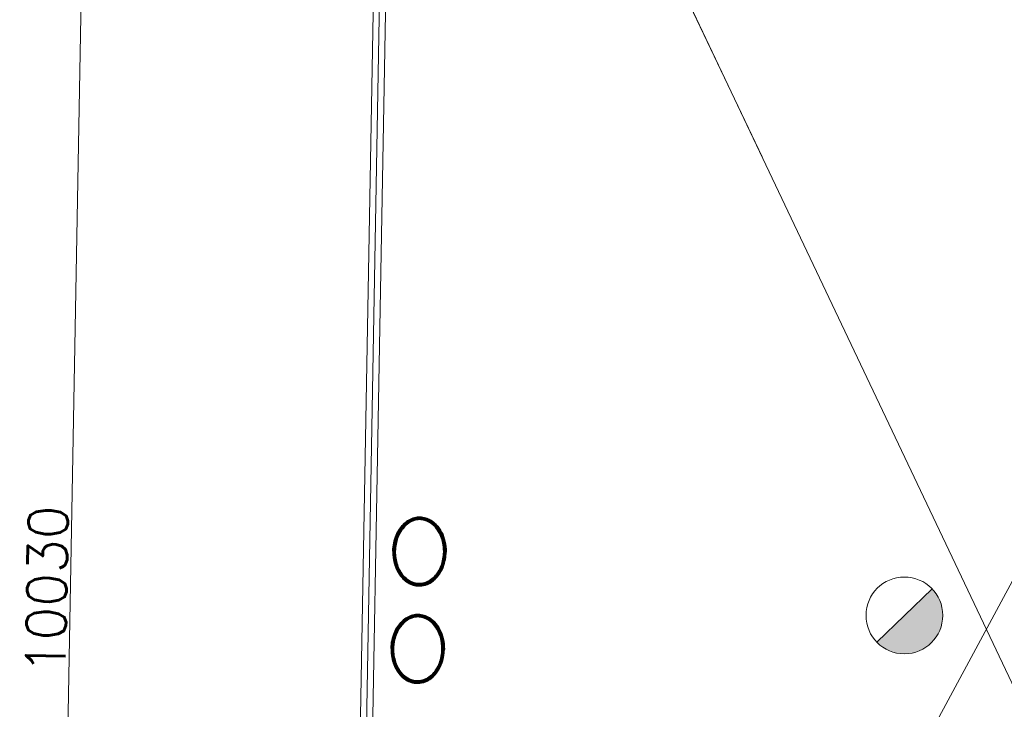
# Model space of a CAD drawing. Header units: millimetres. Extents: x -13022 to 1371524, y -38729 to 632593.
# Tile 349 of 381: x 1136708 to 1140756, y 11858 to 14692. Entities that reach past the tile are written whole.
import ezdxf

# ---------------------------------------------------------------- set-up
doc = ezdxf.new("R2010")
doc.units = ezdxf.units.MM
doc.header["$LTSCALE"] = 35
doc.set_wipeout_variables(frame=1)
doc.linetypes.add('DASHED', pattern=[200, 100, -100])
doc.layers.add('Al65----_beveiliging-inst', color=92, linetype='Continuous', lineweight=9)
doc.layers.add('brandveiligheid voorzieningen', color=10, linetype='Continuous', lineweight=9)
for name, color, linetype in [('LAYER01', 1, 'Continuous'), ('LAYER102', 1, 'Continuous'), ('LAYER111', 7, 'Continuous'), ('LAYER28', 7, 'Continuous'), ('LAYER30', 7, 'Continuous')]:
    doc.layers.add(name, color=color, linetype=linetype)
doc.styles.get("Standard").update_dxf_attribs({"font": 'simplex.shx'})
doc.dimstyles.new('~R----C~', dxfattribs={"dimtxt": 162, "dimasz": 180, "dimexe": 0.18, "dimexo": 0.0625, "dimgap": 16.2, "dimtad": 1, "dimdec": 0, "dimzin": 0, "dimdsep": 46, "dimtxsty": 'Standard', "dimcen": 0.09, "dimse1": 1, "dimse2": 1, "dimclrd": 7, "dimadec": 0, "dimazin": 0, "dimtfac": 1, "dimtdec": 4, "dimtmove": 0, "dimatfit": 3, "dimfxl": 1, "dimtolj": 1, "dimtzin": 0, "dimlwd": 13, "dimarcsym": 0})
pattern_1 = [(133.96863251, (848492.37885, 130822.67673), (-0.21591600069, -0.20827933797), []), (133.96863251, (848492.16675, 130822.68054), (-0.21591600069, -0.20827933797), [])]
pattern_2 = [(313.96863251, (848492.37885, 130822.67673), (0.21591600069, 0.20827933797), []), (313.96863251, (848492.59094, 130822.6729), (0.21591600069, 0.20827933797), [])]

# ---------------------------------------------------------------- blocks, each defined once
blk = doc.blocks.new('*D130')
at = {"layer": 'Defpoints', "color": 0, "linetype": 'Continuous', "transparency": 16777216}
for p in [(1137006.8, 17361.7), (1138208.7, 17340), (1138028.1, 7311.7)]:
    blk.add_point(p, dxfattribs=at)
at = {"layer": 'LAYER102', "color": 7, "linetype": 'Continuous', "lineweight": 13, "transparency": 16777216}
blk.add_line((1136829.5, 7513.3), (1137003.6, 17181.7), dxfattribs=at)
at = {"layer": 'LAYER102', "color": 7, "linetype": 'Continuous', "transparency": 16777216}
for points in [[(1136973.6, 17182.3), (1137033.6, 17181.2), (1137006.8, 17361.7)], [(1136799.6, 7513.8), (1136859.5, 7512.7), (1136826.3, 7333.3)]]:
    blk.add_solid(points, dxfattribs=at)
at = {"layer": 'LAYER102', "color": 0, "linetype": 'Continuous', "transparency": 16777216, "insert": (1136819.4, 12349.2), "char_height": 162, "attachment_point": 5, "rotation": 88.9686}
blk.add_mtext('\\A1;10030', dxfattribs=at)
blk = doc.blocks.new('Brandmelder')
at = {"layer": 'brandveiligheid voorzieningen'}
blk.add_hatch(color=256, dxfattribs=at).paths.add_polyline_path([(76.618, -89.802, 0.198912), (75.848, -87.943), (72.13, -91.661, 0.668179)])
blk.add_line((72.13, -91.661), (75.848, -87.943), dxfattribs=at)
blk.add_circle((73.989, -89.802), 2.629, dxfattribs=at)

msp = doc.modelspace()

# ---------------------------------------------------------------- linework, layer by layer
at = {"layer": 'LAYER30', "color": 7, "linetype": 'Continuous', "lineweight": 18}
msp.add_lwpolyline([(1138206.485, 17230.068), (1138029.907, 7421.657)], dxfattribs=at)

# ---------------------------------------------------------------- block references
at = {"layer": 'Al65----_beveiliging-inst', "xscale": 60, "yscale": 60, "zscale": 60, "rotation": 358.9686325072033}
msp.add_blockref('Brandmelder', (1136003.669, 17711.198), dxfattribs=at)

# ---------------------------------------------------------------- dimensions: what is measured, and where the dimension line sits
at = {"layer": 'LAYER102', "color": 7, "linetype": 'Continuous'}
dim = msp.add_linear_dim(base=(1137006.847, 17361.682), p1=(1138028.115, 7311.679), p2=(1138208.652, 17340.046), angle=88.968633, dimstyle='~R----C~', dxfattribs=at)
dim.commit()
dim.dimension.update_dxf_attribs({"geometry": '*D130', "text_midpoint": (1136819.394, 12349.248)})

# ---------------------------------------------------------------- wipeouts: each hides what was drawn before it
at = {"linetype": 'Continuous'}
for points in [[(1138241.999, 12508.257), (1138243.78, 12530.799), (1138248.46, 12552.921), (1138255.971, 12574.258), (1138264.302, 12590.877), (1138274.799, 12606.222), (1138287.268, 12620.015), (1138301.545, 12631.783), (1138317.892, 12640.506), (1138335.585, 12645.86), (1138354.026, 12647.63), (1138372.36, 12645.191), (1138389.88, 12639.187), (1138405.871, 12629.866), (1138419.715, 12617.584), (1138432.197, 12602.599), (1138442.526, 12586.059), (1138450.519, 12568.256), (1138455.996, 12549.537), (1138459.904, 12527.072), (1138460.901, 12504.293), (1138450.965, 12504.495), (1138449.603, 12529.5), (1138444.512, 12554.026), (1138437.816, 12572.68), (1138428.504, 12590.171), (1138416.789, 12606.142), (1138403.179, 12619.21), (1138387.169, 12629.226), (1138369.471, 12635.765), (1138353.722, 12637.673), (1138337.913, 12636.286), (1138322.764, 12631.644), (1138308.337, 12623.66), (1138295.279, 12613.604), (1138283.876, 12601.706), (1138274.381, 12588.218), (1138263.617, 12566.698), (1138256.39, 12543.746), (1138253.227, 12526.042), (1138251.967, 12508.093)], [(1138234.799, 12108.306), (1138236.58, 12130.848), (1138241.26, 12152.971), (1138248.771, 12174.308), (1138257.102, 12190.926), (1138267.599, 12206.271), (1138280.068, 12220.064), (1138294.345, 12231.833), (1138310.692, 12240.555), (1138328.385, 12245.91), (1138346.826, 12247.68), (1138365.16, 12245.24), (1138382.68, 12239.236), (1138398.671, 12229.915), (1138412.514, 12217.633), (1138424.997, 12202.648), (1138435.326, 12186.108), (1138443.319, 12168.305), (1138448.795, 12149.586), (1138452.704, 12127.121), (1138453.701, 12104.342), (1138443.765, 12104.544), (1138442.402, 12129.549), (1138437.312, 12154.075), (1138430.615, 12172.73), (1138421.304, 12190.22), (1138409.589, 12206.192), (1138395.978, 12219.259), (1138379.969, 12229.275), (1138362.271, 12235.814), (1138346.522, 12237.723), (1138330.713, 12236.335), (1138315.564, 12231.693), (1138301.137, 12223.709), (1138288.079, 12213.653), (1138276.675, 12201.755), (1138267.181, 12188.268), (1138256.417, 12166.747), (1138249.19, 12143.795), (1138246.027, 12126.091), (1138244.766, 12108.142)]]:
    msp.add_wipeout(points, dxfattribs=at).dxf.layer = 'LAYER111'

# ---------------------------------------------------------------- next in the draw order: hatches: boundary and pattern name
at = {"layer": 'LAYER28', "linetype": 'Continuous', "lineweight": 13}
h = msp.add_hatch(dxfattribs=at)
h.set_pattern_fill('~A--FYV~', angle=-1.031367, style=0, pattern_type=0)
h.set_pattern_definition(pattern_1)
h.paths.add_polyline_path([(1138241.999, 12508.257, -0.09710502), (1138255.94, 12574.267, -0.10169259), (1138287.206, 12620.024, -0.20036748), (1138354.027, 12647.669, -0.20044202), (1138419.747, 12617.638, -0.13761542), (1138456.027, 12549.568, -0.06379176), (1138460.964, 12504.315), (1138450.965, 12504.495, 0.07460022), (1138444.481, 12554.026, 0.108905), (1138416.79, 12606.158, 0.15545303), (1138369.44, 12635.765, 0.15789061), (1138322.733, 12631.636, 0.15190333), (1138274.381, 12588.187, 0.0798486), (1138256.39, 12543.723, 0.05330223), (1138251.998, 12508.077)], flags=0)
h = msp.add_hatch(dxfattribs=at)
h.set_pattern_fill('~A--FYV~', angle=-1.031367, style=0, pattern_type=0)
h.set_pattern_definition(pattern_1)
h.paths.add_polyline_path([(1138234.799, 12108.306, -0.09710502), (1138248.739, 12174.316, -0.10169259), (1138280.006, 12220.073, -0.20036748), (1138346.827, 12247.719, -0.20044202), (1138412.547, 12217.687, -0.13761542), (1138448.827, 12149.617, -0.06379176), (1138453.764, 12104.364), (1138443.765, 12104.544, 0.07460022), (1138437.281, 12154.075, 0.108905), (1138409.59, 12206.207, 0.15545303), (1138362.24, 12235.814, 0.15789061), (1138315.533, 12231.686, 0.15190333), (1138267.18, 12188.236, 0.0798486), (1138249.19, 12143.772, 0.05330223), (1138244.797, 12108.126)], flags=0)

# ---------------------------------------------------------------- next in the draw order: linework, layer by layer
at = {"layer": 'LAYER28', "color": 7, "linetype": 'Continuous', "lineweight": 25}
for points in [[(1138241.999, 12508.257, -0.09710502), (1138255.94, 12574.267, -0.10169259), (1138287.206, 12620.024, -0.20036748), (1138354.027, 12647.669, -0.20044202), (1138419.747, 12617.638, -0.13761542), (1138456.027, 12549.568, -0.06379176), (1138460.964, 12504.315), (1138450.965, 12504.495, 0.07460022), (1138444.481, 12554.026, 0.108905), (1138416.79, 12606.158, 0.15545303), (1138369.44, 12635.765, 0.15789061), (1138322.733, 12631.636, 0.15190333), (1138274.381, 12588.187, 0.0798486), (1138256.39, 12543.723, 0.05330223), (1138251.998, 12508.077)], [(1138234.799, 12108.306, -0.09710502), (1138248.739, 12174.316, -0.10169259), (1138280.006, 12220.073, -0.20036748), (1138346.827, 12247.719, -0.20044202), (1138412.547, 12217.687, -0.13761542), (1138448.827, 12149.617, -0.06379176), (1138453.764, 12104.364), (1138443.765, 12104.544, 0.07460022), (1138437.281, 12154.075, 0.108905), (1138409.59, 12206.207, 0.15545303), (1138362.24, 12235.814, 0.15789061), (1138315.533, 12231.686, 0.15190333), (1138267.18, 12188.236, 0.0798486), (1138249.19, 12143.772, 0.05330223), (1138244.797, 12108.126)]]:
    msp.add_lwpolyline(points, format="xyb", close=True, dxfattribs=at)

# ---------------------------------------------------------------- next in the draw order: wipeouts: each hides what was drawn before it
at = {"linetype": 'Continuous'}
for points in [[(1138251.998, 12508.077), (1138252.612, 12490.102), (1138255.135, 12472.296), (1138261.531, 12449.099), (1138271.514, 12427.213), (1138280.517, 12413.4), (1138291.453, 12401.1), (1138304.141, 12390.58), (1138318.272, 12382.09), (1138333.243, 12376.906), (1138348.992, 12374.942), (1138364.769, 12376.284), (1138382.69, 12382.173), (1138399.019, 12391.599), (1138413.122, 12404.16), (1138425.435, 12419.691), (1138435.339, 12436.844), (1138442.702, 12455.237), (1138448.641, 12479.556), (1138450.903, 12504.488), (1138460.964, 12504.315), (1138459.117, 12481.579), (1138454.433, 12459.269), (1138448.286, 12440.752), (1138439.657, 12423.24), (1138428.739, 12407.075), (1138415.694, 12392.542), (1138401.418, 12380.758), (1138385.07, 12372.019), (1138367.346, 12366.658), (1138348.904, 12364.88), (1138330.539, 12367.312), (1138313.019, 12373.308), (1138297.028, 12382.629), (1138283.153, 12394.912), (1138271.189, 12409.153), (1138261.251, 12424.874), (1138253.523, 12441.789), (1138246.817, 12463.39), (1138242.936, 12485.666), (1138241.937, 12508.266)], [(1138244.797, 12108.126), (1138245.411, 12090.151), (1138247.935, 12072.345), (1138254.331, 12049.148), (1138264.314, 12027.262), (1138273.317, 12013.449), (1138284.253, 12001.149), (1138296.941, 11990.63), (1138311.072, 11982.14), (1138326.043, 11976.955), (1138341.792, 11974.992), (1138357.568, 11976.333), (1138375.49, 11982.222), (1138391.818, 11991.649), (1138405.922, 12004.209), (1138418.235, 12019.74), (1138428.139, 12036.893), (1138435.502, 12055.287), (1138441.441, 12079.606), (1138443.703, 12104.538), (1138453.764, 12104.364), (1138451.916, 12081.628), (1138447.233, 12059.318), (1138441.086, 12040.801), (1138432.457, 12023.289), (1138421.539, 12007.124), (1138408.494, 11992.591), (1138394.217, 11980.807), (1138377.87, 11972.068), (1138360.146, 11966.707), (1138341.704, 11964.929), (1138323.339, 11967.362), (1138305.819, 11973.358), (1138289.828, 11982.678), (1138275.953, 11994.961), (1138263.989, 12009.202), (1138254.051, 12024.923), (1138246.323, 12041.838), (1138239.617, 12063.439), (1138235.736, 12085.715), (1138234.737, 12108.315)]]:
    msp.add_wipeout(points, dxfattribs=at).dxf.layer = 'LAYER111'

# ---------------------------------------------------------------- next in the draw order: hatches: boundary and pattern name
at = {"layer": 'LAYER28', "linetype": 'Continuous', "lineweight": 13}
h = msp.add_hatch(dxfattribs=at)
h.set_pattern_fill('~A--FYV~', angle=-1.031367, style=0, pattern_type=0)
h.set_pattern_definition(pattern_2)
h.paths.add_polyline_path([(1138241.999, 12508.257, 0.09710502), (1138253.555, 12441.788, 0.10169259), (1138283.154, 12394.935, 0.20036748), (1138348.936, 12364.903, 0.20044202), (1138415.695, 12392.549, 0.13761542), (1138454.402, 12459.27, 0.06379176), (1138460.964, 12504.315), (1138450.965, 12504.495, -0.07460022), (1138442.702, 12455.23, -0.108905), (1138413.153, 12404.136, -0.15545303), (1138364.768, 12376.252, -0.15789061), (1138318.24, 12382.06, -0.15190333), (1138271.483, 12427.213, -0.0798486), (1138255.104, 12472.297, -0.05330223), (1138251.998, 12508.077)], flags=0)
h = msp.add_hatch(dxfattribs=at)
h.set_pattern_fill('~A--FYV~', angle=-1.031367, style=0, pattern_type=0)
h.set_pattern_definition(pattern_2)
h.paths.add_polyline_path([(1138234.799, 12108.306, 0.09710502), (1138246.354, 12041.838, 0.10169259), (1138275.953, 11994.985, 0.20036748), (1138341.736, 11964.952, 0.20044202), (1138408.494, 11992.599, 0.13761542), (1138447.202, 12059.319, 0.06379176), (1138453.764, 12104.364), (1138443.765, 12104.544, -0.07460022), (1138435.502, 12055.279, -0.108905), (1138405.953, 12004.185, -0.15545303), (1138357.568, 11976.302, -0.15789061), (1138311.04, 11982.109, -0.15190333), (1138264.282, 12027.262, -0.0798486), (1138247.904, 12072.346, -0.05330223), (1138244.797, 12108.126)], flags=0)

# ---------------------------------------------------------------- next in the draw order: linework, layer by layer
at = {"layer": 'LAYER01', "color": 7, "linetype": 'Continuous', "lineweight": 25}
for points in [[(1138354.027, 12647.669), (1138348.086, 12647.558), (1138342.139, 12647.071), (1138336.246, 12646.146), (1138330.409, 12644.813), (1138324.626, 12643.042), (1138318.899, 12640.894), (1138313.29, 12638.37), (1138307.799, 12635.437), (1138302.426, 12632.127), (1138297.172, 12628.471), (1138292.161, 12624.436), (1138287.206, 12620.024), (1138282.558, 12615.326), (1138278.029, 12610.281), (1138273.745, 12604.951), (1138269.643, 12599.337), (1138265.848, 12593.404), (1138262.299, 12587.248), (1138258.996, 12580.869), (1138255.94, 12574.267), (1138253.191, 12567.44), (1138250.69, 12560.453), (1138248.499, 12553.304), (1138246.679, 12545.991), (1138245.108, 12538.581), (1138243.848, 12531.103), (1138242.899, 12523.525), (1138242.262, 12515.91), (1138241.999, 12508.257), (1138241.986, 12500.6), (1138242.348, 12492.936), (1138243.025, 12485.36), (1138244.014, 12477.81), (1138245.317, 12470.347), (1138246.873, 12463.006), (1138248.806, 12455.782), (1138251.054, 12448.709), (1138253.555, 12441.788), (1138256.371, 12435.049), (1138259.442, 12428.555), (1138262.767, 12422.276), (1138266.347, 12416.241), (1138270.244, 12410.483), (1138274.333, 12404.971), (1138278.677, 12399.767), (1138283.153, 12394.904), (1138287.947, 12390.348), (1138292.809, 12386.135), (1138297.928, 12382.292), (1138303.178, 12378.76), (1138308.561, 12375.663), (1138314.075, 12372.907), (1138319.721, 12370.555), (1138325.437, 12368.608), (1138331.222, 12367.066), (1138337.078, 12365.929), (1138343.003, 12365.197), (1138348.936, 12364.872), (1138354.876, 12364.983), (1138360.761, 12365.503), (1138366.654, 12366.428), (1138372.491, 12367.76), (1138378.274, 12369.5), (1138384.001, 12371.648), (1138389.61, 12374.203), (1138395.101, 12377.105), (1138400.474, 12380.446), (1138405.728, 12384.102), (1138410.802, 12388.137), (1138415.694, 12392.518), (1138420.404, 12397.215), (1138424.933, 12402.26), (1138429.218, 12407.621), (1138433.257, 12413.237), (1138437.052, 12419.138), (1138440.663, 12425.293), (1138443.966, 12431.672), (1138447.023, 12438.305), (1138449.772, 12445.132), (1138452.21, 12452.12), (1138454.402, 12459.27), (1138456.283, 12466.55), (1138457.854, 12473.96), (1138459.115, 12481.47), (1138460.001, 12489.017), (1138460.638, 12496.664), (1138460.964, 12504.315), (1138460.914, 12511.974), (1138460.551, 12519.606), (1138459.938, 12527.212), (1138458.948, 12534.731), (1138457.645, 12542.194), (1138456.027, 12549.568), (1138454.095, 12556.791), (1138451.909, 12563.863), (1138449.408, 12570.784), (1138446.591, 12577.492), (1138443.52, 12583.986), (1138440.132, 12590.267), (1138436.554, 12596.332), (1138432.719, 12602.089), (1138428.63, 12607.57), (1138424.285, 12612.774), (1138419.747, 12617.638), (1138415.016, 12622.224), (1138410.091, 12626.438), (1138404.972, 12630.281), (1138399.722, 12633.782), (1138394.34, 12636.911), (1138388.825, 12639.636), (1138383.179, 12641.988), (1138377.464, 12643.966), (1138371.678, 12645.508), (1138365.823, 12646.644), (1138359.959, 12647.344)], [(1138353.847, 12637.671), (1138348.594, 12637.578), (1138343.335, 12637.141), (1138338.133, 12636.329), (1138332.985, 12635.14), (1138327.831, 12633.576), (1138322.733, 12631.636), (1138317.692, 12629.383), (1138312.769, 12626.752), (1138307.902, 12623.777), (1138303.154, 12620.456), (1138298.587, 12616.787), (1138294.139, 12612.773), (1138289.81, 12608.444), (1138285.663, 12603.799), (1138281.699, 12598.87), (1138277.918, 12593.687), (1138274.381, 12588.187), (1138271.027, 12582.434), (1138267.982, 12576.488), (1138265.119, 12570.288), (1138262.504, 12563.897), (1138260.198, 12557.344), (1138258.139, 12550.598), (1138256.39, 12543.723), (1138254.889, 12536.717), (1138253.762, 12529.674), (1138252.882, 12522.501), (1138252.252, 12515.292), (1138251.998, 12508.077), (1138251.993, 12500.857), (1138252.362, 12493.599), (1138252.983, 12486.431), (1138253.855, 12479.32), (1138255.103, 12472.265), (1138256.604, 12465.362), (1138258.42, 12458.547), (1138260.488, 12451.915), (1138262.871, 12445.402), (1138265.508, 12439.104), (1138268.337, 12433.052), (1138271.482, 12427.182), (1138274.82, 12421.59), (1138278.411, 12416.243), (1138282.195, 12411.143), (1138286.173, 12406.383), (1138290.281, 12401.933), (1138294.644, 12397.76), (1138299.076, 12393.93), (1138303.763, 12390.439), (1138308.457, 12387.26), (1138313.283, 12384.485), (1138318.239, 12381.989), (1138323.264, 12379.899), (1138328.359, 12378.182), (1138333.46, 12376.808), (1138338.693, 12375.808), (1138343.87, 12375.152), (1138349.116, 12374.87), (1138354.306, 12374.964), (1138359.565, 12375.432), (1138364.768, 12376.245), (1138369.978, 12377.432), (1138375.069, 12378.966), (1138380.166, 12380.874), (1138385.209, 12383.19), (1138390.131, 12385.79), (1138394.999, 12388.796), (1138399.747, 12392.118), (1138404.376, 12395.785), (1138408.824, 12399.799), (1138413.152, 12404.097), (1138417.298, 12408.711), (1138421.263, 12413.671), (1138424.983, 12418.886), (1138428.582, 12424.385), (1138431.873, 12430.108), (1138434.981, 12436.053), (1138437.843, 12442.253), (1138440.396, 12448.676), (1138442.702, 12455.23), (1138444.761, 12461.975), (1138446.51, 12468.82), (1138448.011, 12475.825), (1138449.201, 12482.898), (1138450.08, 12490.04), (1138450.647, 12497.25), (1138450.965, 12504.495), (1138450.908, 12511.747), (1138450.6, 12518.942), (1138449.98, 12526.141), (1138449.045, 12533.222), (1138447.796, 12540.277), (1138446.296, 12547.211), (1138444.481, 12554.026), (1138442.412, 12560.658), (1138440.091, 12567.139), (1138437.454, 12573.437), (1138434.563, 12579.49), (1138431.418, 12585.36), (1138428.081, 12590.984), (1138424.551, 12596.298), (1138420.767, 12601.367), (1138416.79, 12606.158), (1138412.62, 12610.64), (1138408.257, 12614.813), (1138403.825, 12618.643), (1138399.199, 12622.133), (1138394.443, 12625.282), (1138389.618, 12628.088), (1138384.661, 12630.522), (1138379.635, 12632.644), (1138374.541, 12634.392), (1138369.44, 12635.765), (1138364.27, 12636.765), (1138359.093, 12637.389)], [(1138346.827, 12247.719), (1138340.886, 12247.607), (1138334.939, 12247.12), (1138329.046, 12246.195), (1138323.209, 12244.862), (1138317.426, 12243.091), (1138311.699, 12240.944), (1138306.09, 12238.419), (1138300.599, 12235.486), (1138295.226, 12232.176), (1138289.972, 12228.52), (1138284.961, 12224.485), (1138280.006, 12220.073), (1138275.358, 12215.375), (1138270.829, 12210.331), (1138266.545, 12205.001), (1138262.443, 12199.386), (1138258.648, 12193.453), (1138255.099, 12187.297), (1138251.796, 12180.918), (1138248.739, 12174.316), (1138245.991, 12167.489), (1138243.49, 12160.502), (1138241.298, 12153.353), (1138239.479, 12146.041), (1138237.908, 12138.63), (1138236.648, 12131.152), (1138235.699, 12123.574), (1138235.062, 12115.959), (1138234.799, 12108.306), (1138234.786, 12100.649), (1138235.148, 12092.985), (1138235.825, 12085.409), (1138236.814, 12077.859), (1138238.117, 12070.397), (1138239.673, 12063.055), (1138241.606, 12055.832), (1138243.854, 12048.759), (1138246.354, 12041.838), (1138249.171, 12035.098), (1138252.242, 12028.604), (1138255.567, 12022.325), (1138259.147, 12016.291), (1138263.044, 12010.532), (1138267.133, 12005.02), (1138271.477, 11999.816), (1138275.953, 11994.953), (1138280.747, 11990.398), (1138285.609, 11986.184), (1138290.728, 11982.342), (1138295.978, 11978.809), (1138301.361, 11975.712), (1138306.874, 11972.956), (1138312.52, 11970.604), (1138318.236, 11968.657), (1138324.022, 11967.115), (1138329.878, 11965.978), (1138335.803, 11965.246), (1138341.735, 11964.921), (1138347.676, 11965.033), (1138353.561, 11965.552), (1138359.454, 11966.477), (1138365.291, 11967.81), (1138371.073, 11969.55), (1138376.801, 11971.697), (1138382.41, 11974.253), (1138387.901, 11977.154), (1138393.274, 11980.496), (1138398.528, 11984.152), (1138403.602, 11988.186), (1138408.494, 11992.567), (1138413.204, 11997.265), (1138417.733, 12002.309), (1138422.018, 12007.67), (1138426.057, 12013.286), (1138429.851, 12019.187), (1138433.463, 12025.342), (1138436.766, 12031.721), (1138439.823, 12038.355), (1138442.571, 12045.181), (1138445.01, 12052.17), (1138447.202, 12059.319), (1138449.083, 12066.599), (1138450.654, 12074.009), (1138451.914, 12081.519), (1138452.801, 12089.067), (1138453.438, 12096.713), (1138453.764, 12104.364), (1138453.714, 12112.023), (1138453.351, 12119.655), (1138452.738, 12127.261), (1138451.748, 12134.781), (1138450.445, 12142.243), (1138448.827, 12149.617), (1138446.894, 12156.84), (1138444.709, 12163.912), (1138442.208, 12170.833), (1138439.391, 12177.541), (1138436.32, 12184.035), (1138432.932, 12190.316), (1138429.353, 12196.381), (1138425.519, 12202.139), (1138421.429, 12207.619), (1138417.085, 12212.823), (1138412.547, 12217.687), (1138407.816, 12222.273), (1138402.891, 12226.487), (1138397.772, 12230.33), (1138392.521, 12233.831), (1138387.139, 12236.96), (1138381.625, 12239.685), (1138375.979, 12242.037), (1138370.264, 12244.015), (1138364.478, 12245.557), (1138358.622, 12246.694), (1138352.759, 12247.393)], [(1138346.647, 12237.72), (1138341.394, 12237.627), (1138336.135, 12237.191), (1138330.932, 12236.378), (1138325.785, 12235.189), (1138320.631, 12233.625), (1138315.533, 12231.686), (1138310.491, 12229.432), (1138305.568, 12226.802), (1138300.702, 12223.826), (1138295.953, 12220.505), (1138291.387, 12216.837), (1138286.939, 12212.822), (1138282.61, 12208.493), (1138278.463, 12203.848), (1138274.499, 12198.919), (1138270.718, 12193.736), (1138267.18, 12188.236), (1138263.826, 12182.483), (1138260.781, 12176.537), (1138257.919, 12170.338), (1138255.304, 12163.946), (1138252.998, 12157.393), (1138250.939, 12150.648), (1138249.19, 12143.772), (1138247.688, 12136.766), (1138246.561, 12129.723), (1138245.682, 12122.55), (1138245.052, 12115.342), (1138244.797, 12108.126), (1138244.792, 12100.906), (1138245.162, 12093.649), (1138245.783, 12086.48), (1138246.655, 12079.369), (1138247.903, 12072.315), (1138249.404, 12065.411), (1138251.219, 12058.596), (1138253.288, 12051.964), (1138255.671, 12045.452), (1138258.308, 12039.153), (1138261.137, 12033.101), (1138264.282, 12027.231), (1138267.619, 12021.639), (1138271.211, 12016.292), (1138274.995, 12011.192), (1138278.972, 12006.432), (1138283.081, 12001.982), (1138287.444, 11997.81), (1138291.875, 11993.979), (1138296.563, 11990.488), (1138301.257, 11987.309), (1138306.083, 11984.534), (1138311.039, 11982.039), (1138316.064, 11979.948), (1138321.159, 11978.231), (1138326.26, 11976.857), (1138331.493, 11975.857), (1138336.67, 11975.201), (1138341.915, 11974.919), (1138347.105, 11975.013), (1138352.365, 11975.481), (1138357.568, 11976.294), (1138362.777, 11977.481), (1138367.868, 11979.015), (1138372.966, 11980.924), (1138378.009, 11983.24), (1138382.931, 11985.839), (1138387.799, 11988.845), (1138392.547, 11992.167), (1138397.176, 11995.834), (1138401.624, 11999.848), (1138405.952, 12004.146), (1138410.098, 12008.76), (1138414.063, 12013.72), (1138417.782, 12018.936), (1138421.382, 12024.434), (1138424.673, 12030.157), (1138427.781, 12036.102), (1138430.643, 12042.302), (1138433.196, 12048.726), (1138435.502, 12055.279), (1138437.561, 12062.024), (1138439.31, 12068.869), (1138440.811, 12075.874), (1138442.001, 12082.948), (1138442.88, 12090.089), (1138443.447, 12097.299), (1138443.765, 12104.544), (1138443.708, 12111.797), (1138443.4, 12118.991), (1138442.78, 12126.191), (1138441.844, 12133.271), (1138440.596, 12140.326), (1138439.096, 12147.26), (1138437.281, 12154.075), (1138435.212, 12160.707), (1138432.891, 12167.188), (1138430.254, 12173.486), (1138427.362, 12179.539), (1138424.218, 12185.409), (1138420.881, 12191.033), (1138417.351, 12196.347), (1138413.566, 12201.416), (1138409.59, 12206.207), (1138405.42, 12210.689), (1138401.056, 12214.862), (1138396.625, 12218.693), (1138391.999, 12222.183), (1138387.243, 12225.331), (1138382.417, 12228.137), (1138377.46, 12230.571), (1138372.435, 12232.693), (1138367.341, 12234.441), (1138362.24, 12235.814), (1138357.069, 12236.814), (1138351.892, 12237.438)]]:
    msp.add_lwpolyline(points, close=True, dxfattribs=at)
at = {"layer": 'LAYER28', "color": 7, "linetype": 'Continuous', "lineweight": 18}
for points in [[(1138257.745, 17289.162), (1143018.206, 7271.844), (1157533.653, 8502.855)], [(1138079.006, 7360.763), (1143190.384, 16835.857)]]:
    msp.add_lwpolyline(points, dxfattribs=at)
at = {"layer": 'LAYER28', "color": 7, "linetype": 'DASHED', "lineweight": 18}
for points in [[(1138257.745, 17289.162), (1143018.206, 7271.844), (1157533.653, 8502.855)], [(1138079.006, 7360.763), (1143190.384, 16835.857)]]:
    msp.add_lwpolyline(points, dxfattribs=at)
at = {"layer": 'LAYER28', "color": 7, "linetype": 'Continuous', "lineweight": 25}
for points in [[(1138241.999, 12508.257, 0.09710502), (1138253.555, 12441.788, 0.10169259), (1138283.154, 12394.935, 0.20036748), (1138348.936, 12364.903, 0.20044202), (1138415.695, 12392.549, 0.13761542), (1138454.402, 12459.27, 0.06379176), (1138460.964, 12504.315), (1138450.965, 12504.495, -0.07460022), (1138442.702, 12455.23, -0.108905), (1138413.153, 12404.136, -0.15545303), (1138364.768, 12376.252, -0.15789061), (1138318.24, 12382.06, -0.15190333), (1138271.483, 12427.213, -0.0798486), (1138255.104, 12472.297, -0.05330223), (1138251.998, 12508.077)], [(1138234.799, 12108.306, 0.09710502), (1138246.354, 12041.838, 0.10169259), (1138275.953, 11994.985, 0.20036748), (1138341.736, 11964.952, 0.20044202), (1138408.494, 11992.599, 0.13761542), (1138447.202, 12059.319, 0.06379176), (1138453.764, 12104.364), (1138443.765, 12104.544, -0.07460022), (1138435.502, 12055.279, -0.108905), (1138405.953, 12004.185, -0.15545303), (1138357.568, 11976.302, -0.15789061), (1138311.04, 11982.109, -0.15190333), (1138264.282, 12027.262, -0.0798486), (1138247.904, 12072.346, -0.05330223), (1138244.797, 12108.126)]]:
    msp.add_lwpolyline(points, format="xyb", close=True, dxfattribs=at)
at = {"layer": 'LAYER30', "color": 7, "linetype": 'Continuous', "lineweight": 18}
for points in [[(1138231.481, 17229.618), (1138054.903, 7421.207)], [(1138256.477, 17229.168), (1138079.899, 7420.757)]]:
    msp.add_lwpolyline(points, dxfattribs=at)

doc.saveas('drawing.dxf')
